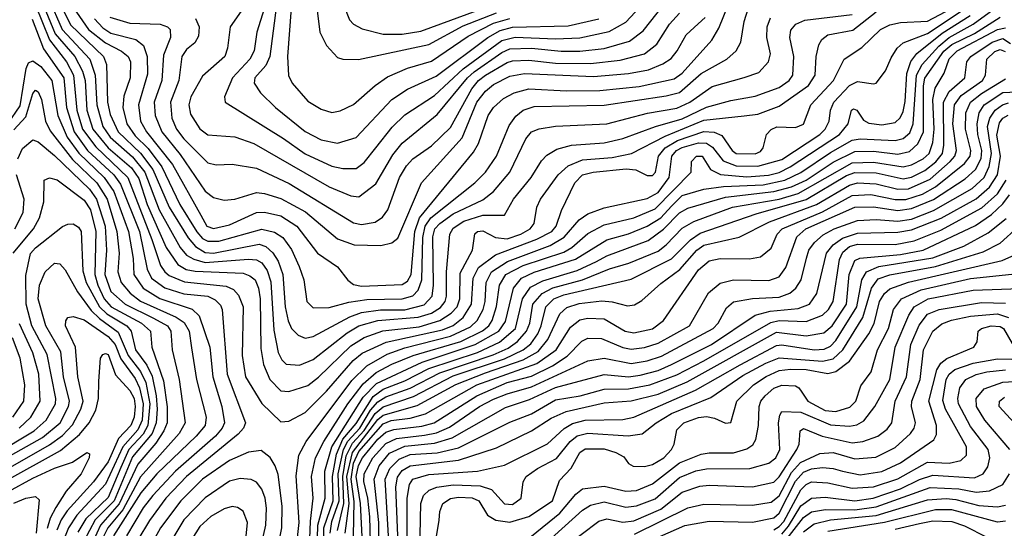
# Model space of a CAD drawing. Extents: x 997028 to 1115134, y 536408 to 618974.
# Tile 306 of 473: x 1024706 to 1028360, y 601173 to 603061. Entities that reach past the tile are written whole.
import ezdxf

# ---------------------------------------------------------------- set-up
doc = ezdxf.new("R2010")
doc.units = 0

msp = doc.modelspace()

# ---------------------------------------------------------------- linework, layer by layer
at = {"layer": '0CON10XD'}
for points in [[(1024819.2, 603195), (1024895, 603042.6), (1025017, 602925), (1025028.1, 602895), (1025032.2, 602755), (1025041.4, 602708.6), (1025072, 602645), (1025155, 602565.3), (1025200.8, 602505), (1025260.4, 602365), (1025331.2, 602251.2), (1025358.6, 602218.6), (1025395, 602197.4), (1025425, 602194.9), (1025595, 602228.2), (1025619.4, 602219.4), (1025645.9, 602195.9), (1025665.1, 602165.1), (1025682.5, 602115), (1025690.8, 601995), (1025702.9, 601942.9), (1025715.3, 601915), (1025739.5, 601889.5), (1025765, 601879.3), (1025795, 601885.2), (1025931.5, 601958.5), (1025975, 601974), (1026045, 601984.5), (1026135.7, 601984.3), (1026206.8, 602003.2), (1026236.4, 602035), (1026242, 602075), (1026239.1, 602255), (1026246.5, 602285), (1026264.8, 602305), (1026315, 602340.3), (1026425, 602392.8), (1026465, 602423.8), (1026525, 602494.7), (1026585, 602618.8), (1026605.6, 602644.4), (1026634, 602656), (1026694.5, 602665.5), (1026885, 602674.8), (1027036.3, 602713.7), (1027145, 602732.7), (1027193, 602755), (1027276.5, 602813.5), (1027395, 602846.1)], [(1025887.8, 603167.8), (1025930.4, 603060.4), (1025945, 603044.7), (1025976.6, 603026.6), (1026055, 603007.8), (1026125, 603007.8), (1026195, 603019.1), (1026440.8, 603109.2)], [(1024785.5, 603135.5), (1024838.5, 603008.5), (1024910.6, 602925), (1024939.5, 602869.5), (1024949.4, 602835), (1024955.9, 602725), (1024977.8, 602655), (1025035, 602586), (1025120.7, 602510.7), (1025148.4, 602471.6), (1025179.1, 602375), (1025249.4, 602215), (1025292.8, 602152.8), (1025324, 602134), (1025357, 602127), (1025535, 602119.7), (1025560.7, 602110.7), (1025579.5, 602095), (1025592.5, 602065), (1025598.3, 602025), (1025600.7, 601840.7), (1025610.8, 601780.8), (1025633.9, 601725), (1025675, 601683.9), (1025705, 601680.9), (1025775, 601703.1), (1025815, 601733.6), (1025935, 601850.1), (1025985, 601881.4), (1026054.4, 601905.6), (1026189, 601921), (1026265.4, 601944.6), (1026307.8, 601972.2), (1026329.6, 601995), (1026339.2, 602025), (1026340.4, 602119.6), (1026386.2, 602205), (1026395, 602266.4), (1026405, 602275.3), (1026425, 602277.5), (1026472.5, 602252.5), (1026515, 602247.9), (1026565.4, 602264.6), (1026600.7, 602285), (1026615.2, 602305), (1026625.7, 602365), (1026638.4, 602395), (1026704.4, 602485.6), (1026741, 602519), (1026795, 602540.4), (1026905, 602549.4), (1026976, 602564), (1027101, 602629), (1027245, 602688.3), (1027395, 602704.8), (1027445, 602711), (1027525, 602740.2), (1027633.3, 602816.7), (1027657.8, 602855), (1027661.3, 602925), (1027671.7, 602968.3), (1027682.3, 602987.7), (1027705, 603004.7), (1027797.5, 603022.5), (1027885, 603090.2)], [(1024812.9, 603142.9), (1024864.1, 603025), (1024966.2, 602915), (1024986.6, 602855), (1024992.3, 602745), (1025014.5, 602665), (1025042.2, 602625), (1025125, 602551.6), (1025171.2, 602495), (1025224.3, 602355), (1025301.4, 602215), (1025325, 602187.2), (1025352.1, 602172.1), (1025395, 602159.5), (1025555, 602172), (1025585, 602169.4), (1025605, 602158.3), (1025625, 602130.3), (1025637.9, 602087.9), (1025648.8, 601908.8), (1025665.4, 601825.4), (1025678.5, 601798.5), (1025695, 601782.7), (1025745, 601778.2), (1025795, 601799.2), (1025921.6, 601898.4), (1025965, 601925.1), (1026035.6, 601944.4), (1026185, 601956.5), (1026235, 601971.3), (1026267.7, 601992.3), (1026284.6, 602015), (1026290, 602035), (1026290.1, 602125), (1026303, 602265), (1026315, 602287), (1026355, 602313.8), (1026425, 602335.9), (1026505, 602335.6), (1026538.9, 602395), (1026603.8, 602475), (1026642.3, 602537.7), (1026662.3, 602557.7), (1026699.9, 602580.1), (1026754.5, 602595.5), (1026875.4, 602604.6), (1026945, 602619.8), (1027065.3, 602664.7), (1027165, 602693.2), (1027255, 602736.1), (1027345, 602761.2), (1027435, 602777.8), (1027525, 602808.8), (1027562.1, 602835), (1027574.8, 602855.2), (1027578.4, 602925), (1027564.3, 602995), (1027567.3, 603022.7), (1027586.1, 603045), (1027619.6, 603059.6), (1027795, 603079.9)], [(1025620.8, 603125), (1025586.7, 603015), (1025576.9, 602945), (1025560.2, 602915), (1025496.2, 602845), (1025466.7, 602775), (1025468.6, 602755), (1025685, 602620.4), (1025765, 602563), (1025865, 602516.8), (1025905, 602508.4), (1025955, 602508.9), (1025985, 602531.4), (1026028.1, 602585), (1026088.4, 602661.6), (1026135, 602708.2), (1026245, 602779.5), (1026351.6, 602878.4), (1026495, 602983.6), (1026545, 602995.9), (1026695, 602990.5), (1026785, 602994.1), (1026893.3, 603016.7), (1026955, 603052.5), (1027023.1, 603125)], [(1024765, 603115.6), (1024816.9, 602986.9), (1024879.4, 602905), (1024905.9, 602855), (1024918.4, 602725), (1024939, 602655), (1024988.6, 602588.6), (1025107.7, 602475), (1025196.9, 602245), (1025228.9, 602148.9), (1025244.4, 602125), (1025261.5, 602111.5), (1025317.6, 602087.6), (1025472.3, 602072.3), (1025499.2, 602059.2), (1025518.8, 602038.8), (1025535.2, 601995), (1025532, 601815), (1025544, 601735), (1025605, 601636.1), (1025675, 601567.7), (1025705, 601571.3), (1025765, 601602.9), (1025845, 601682), (1025944.1, 601795.9), (1025977.3, 601822.7), (1026066.3, 601863.7), (1026275, 601909.4), (1026315, 601925.8), (1026351.8, 601955), (1026383.4, 602005), (1026388.8, 602101.2), (1026409.1, 602140.9), (1026472.1, 602187.9), (1026625, 602246.2), (1026681, 602275), (1026697, 602295), (1026717.3, 602352.7), (1026765.7, 602455), (1026795, 602484.8), (1026834, 602495), (1026957.3, 602507.3), (1026993.2, 602503.2), (1027035, 602482.9), (1027055, 602482.8), (1027065.7, 602495), (1027077.2, 602555), (1027101.7, 602585), (1027147.6, 602612.4), (1027245, 602646.1), (1027283.5, 602643.5), (1027311.8, 602631.8), (1027350.6, 602575), (1027365, 602564.5), (1027435, 602563), (1027455, 602572.2), (1027465.4, 602585), (1027477.1, 602635), (1027495, 602653.3), (1027516, 602664), (1027585, 602660.8), (1027615, 602673.1), (1027642.2, 602745), (1027726.3, 602835), (1027765.2, 602914.8), (1027831.9, 602958.1), (1027900, 603025), (1027935, 603042), (1027975, 603051), (1028075, 603055.6), (1028185, 603114.3)], [(1024905.9, 603105), (1024962, 603025), (1025025, 602975.3), (1025084.4, 602944.4), (1025109, 602925), (1025117.2, 602905), (1025116.3, 602845), (1025092.4, 602777.6), (1025089.6, 602735), (1025103.9, 602675), (1025135, 602630.2), (1025182.8, 602582.8), (1025233.5, 602515), (1025300.6, 602375), (1025363.3, 602273.3), (1025385, 602249), (1025405, 602238.5), (1025445, 602239.4), (1025605, 602283.7), (1025651.8, 602271.8), (1025682.4, 602252.4), (1025715, 602208), (1025743.2, 602145), (1025760.2, 602095), (1025772, 602015), (1025795, 601991.3), (1025855, 601992.2), (1025927.2, 602012.8), (1025995, 602022.8), (1026125, 602024.4), (1026165, 602036.1), (1026185, 602057.2), (1026198.3, 602095), (1026202.5, 602252.5), (1026211.4, 602295), (1026232.1, 602325), (1026395.8, 602455), (1026435.4, 602494.6), (1026475.2, 602555), (1026522.2, 602667.8), (1026547.6, 602702.4), (1026574.7, 602725), (1026615, 602739.4), (1026875, 602743.5), (1027105, 602778.1), (1027155, 602790.9), (1027235, 602861.6), (1027330.8, 602915), (1027364.6, 602945), (1027382.2, 602977.8), (1027394.3, 603055), (1027410.5, 603105)], [(1024984.4, 603064.4), (1025015, 603031.1), (1025045, 603011.5), (1025137.2, 602987.2), (1025165.2, 602965.2), (1025179.7, 602925), (1025181.1, 602858.9), (1025147.7, 602745), (1025154.6, 602685), (1025176.6, 602645), (1025273.4, 602523.4), (1025378.1, 602335), (1025400.9, 602295), (1025425, 602285.6), (1025485, 602299.6), (1025585.1, 602344.9), (1025615, 602346.5), (1025675, 602332.6), (1025734.9, 602294.9), (1025811.2, 602195), (1025885, 602144.2), (1025923.9, 602093.9), (1025945, 602077.9), (1025975, 602072.2), (1026125, 602077.8), (1026145, 602090), (1026159.1, 602115), (1026172.1, 602275), (1026189.4, 602325), (1026390.2, 602569.8), (1026408.2, 602601.8), (1026445, 602705.4), (1026465, 602735.3), (1026501.1, 602768.9), (1026540.7, 602789.3), (1026595, 602804.5), (1026735, 602797.4), (1026858.6, 602798.6), (1027005, 602813.7), (1027135, 602842.2), (1027165, 602862.7), (1027275, 602984.6), (1027300.9, 603029.1), (1027335, 603115.2)], [(1025536.9, 603105), (1025486.9, 603035), (1025477.9, 602955), (1025467.5, 602925), (1025385, 602851.2), (1025341, 602775), (1025334, 602745), (1025340.3, 602710.3), (1025375, 602656), (1025405, 602633.2), (1025504.2, 602625.8), (1025575, 602601.9), (1025855, 602441), (1025935, 602407.6), (1025965, 602403.1), (1026028, 602452), (1026090.9, 602559.1), (1026125, 602603.3), (1026255, 602709.3), (1026368, 602845), (1026393, 602867), (1026495, 602939.4), (1026525, 602953.3), (1026605, 602954.9), (1026715, 602943.7), (1026785, 602944.1), (1026875, 602954.3), (1026968.6, 602981.4), (1027019.8, 603020.2), (1027095.2, 603115)], [(1025659.7, 603115), (1025634.6, 602925), (1025619.1, 602890.9), (1025578.3, 602845), (1025576.6, 602825), (1025599.4, 602789.4), (1025656, 602735), (1025765, 602645.7), (1025825, 602615.7), (1025885, 602603.2), (1025955, 602624.2), (1026087.1, 602765), (1026145, 602802.9), (1026251.4, 602851.4), (1026443.4, 602995), (1026488.6, 603021.4), (1026535, 603032.9), (1026742.1, 603037.9), (1026855, 603064.5)], [(1025713.5, 603103.5), (1025699.5, 602925), (1025703.6, 602853.6), (1025716.9, 602825), (1025775, 602758.8), (1025825, 602728.9), (1025865, 602716.9), (1025895, 602722.5), (1025945, 602746.8), (1026025, 602817.1), (1026071.3, 602848.7), (1026145, 602881.7), (1026235, 602907.2), (1026370.4, 602999.6), (1026465, 603048.7), (1026525, 603065.5)], [(1025732.8, 601092.8), (1025743.7, 601195), (1025732.6, 601367.4), (1025741.9, 601445), (1025769, 601495), (1025938.2, 601721.8), (1025994.1, 601775.9), (1026070, 601820), (1026135, 601843.4), (1026305, 601886.4), (1026379.5, 601920.5), (1026404, 601945), (1026425.6, 601985), (1026433.3, 602015), (1026437.4, 602085), (1026457.3, 602125), (1026516.1, 602163.9), (1026675, 602222.3), (1026726.5, 602253.5), (1026782.2, 602317.8), (1026815, 602340.7), (1026875, 602362.1), (1027035, 602396.9), (1027075, 602419.1), (1027116.9, 602475), (1027126.5, 602555), (1027143.5, 602575), (1027165, 602586.4), (1027225, 602603.6), (1027255, 602602.4), (1027277.4, 602587.4), (1027316.6, 602536.6), (1027365, 602518.6), (1027445, 602517.7), (1027535, 602541.7), (1027675, 602634.9), (1027695.5, 602654.5), (1027710.5, 602685), (1027715.6, 602725), (1027727.4, 602755), (1027785, 602817.1), (1027815, 602831.6), (1027875, 602822.5), (1027885, 602826), (1027919.1, 602870.9), (1027940.7, 602919.3), (1027962.5, 602955), (1027984.9, 602975.1), (1028075, 603010.3), (1028218.6, 603105)], [(1025807.4, 600995), (1025812, 601185), (1025840.1, 601285), (1025838, 601385), (1025864.7, 601475), (1025980.7, 601659.3), (1026029.7, 601710.3), (1026200.3, 601789.7), (1026396, 601855), (1026484, 601905), (1026509.1, 601940.9), (1026538.4, 602065), (1026568.7, 602101.3), (1026615, 602123.4), (1026768.3, 602171.7), (1026885, 602243.6), (1026965, 602266.5), (1027035, 602295.1), (1027085, 602326.1), (1027125, 602368.4), (1027165, 602408.2), (1027245, 602431.4), (1027318.3, 602441.7), (1027465, 602448), (1027545.1, 602464.9), (1027605, 602493.6), (1027715, 602568.2), (1027795, 602614), (1027825, 602618.5), (1027955, 602612.6), (1027985, 602619.7), (1028009.3, 602640.7), (1028022.1, 602675), (1028034.4, 602855.6), (1028055.8, 602894.2), (1028116.7, 602963.3), (1028155, 602994.8), (1028245, 603044.5), (1028345, 603118.1)], [(1025809.1, 603105), (1025819.6, 603015), (1025845, 602965.7), (1025885, 602920.6), (1025905, 602914.5), (1025963.1, 602913.1), (1026225, 602968.8), (1026351.4, 603038.6), (1026475, 603086.2)], [(1024752.6, 603062.6), (1024795, 602952.6), (1024870.2, 602845), (1024880.4, 602735), (1024908.2, 602645), (1024957.8, 602575), (1025055.1, 602485), (1025080.3, 602450.3), (1025150.3, 602275), (1025179.4, 602135), (1025195, 602102.1), (1025245.1, 602065.1), (1025315, 602044), (1025405, 602034.9), (1025431.7, 602021.7), (1025451.2, 602001.2), (1025457, 601985), (1025475.7, 601745), (1025543.8, 601565), (1025536.8, 601545), (1025517.5, 601522.5), (1025325.2, 601365), (1025249.1, 601285), (1025187.8, 601202.2), (1025145, 601130)], [(1025041, 603071), (1025115, 603048.4), (1025227.1, 603045), (1025255, 603035.2), (1025264.7, 603025), (1025266, 602995), (1025240.1, 602929.9), (1025234.2, 602835.8), (1025205.4, 602755), (1025209, 602705), (1025233.4, 602645), (1025301.2, 602561.2), (1025395, 602424.1), (1025425, 602400.6), (1025465, 602391.4), (1025505, 602394.7), (1025585, 602419.3), (1025615, 602416.5), (1025675, 602397.7), (1025767.4, 602347.4), (1025885, 602248.2), (1025948, 602225), (1026046.7, 602223.3), (1026086.7, 602233.3), (1026109.9, 602250.1), (1026196.9, 602455), (1026348, 602622), (1026403.2, 602755), (1026435, 602795.6), (1026465, 602820.5), (1026525, 602851.3), (1026578.9, 602861.1), (1026835, 602849.9), (1026965, 602861), (1027039.5, 602875), (1027093.2, 602896.8), (1027123.3, 602916.7), (1027146.2, 602945), (1027179.4, 603005), (1027223.8, 603046.2), (1027250.2, 603069.8)], [(1025358.5, 603065), (1025372.6, 603035), (1025369.8, 603000.2), (1025356.2, 602975), (1025325, 602950.7), (1025307.4, 602925), (1025296.5, 602835), (1025266.1, 602755), (1025270.8, 602695), (1025288.1, 602655), (1025315, 602618.7), (1025405, 602530), (1025435, 602522.2), (1025495, 602525.4), (1025585, 602509.5), (1025706.8, 602453.2), (1025945, 602307), (1025975, 602300.5), (1026025, 602310), (1026052.2, 602327.8), (1026071.8, 602355), (1026115.9, 602475), (1026141.6, 602518.4), (1026165.4, 602544.6), (1026235, 602592.8), (1026305, 602661.2), (1026384.6, 602805), (1026408.3, 602835), (1026434.8, 602855), (1026515, 602902.5), (1026535, 602908.2), (1026595, 602911.1), (1026695, 602899.2), (1026825, 602898), (1026935, 602910.5), (1027025.1, 602934.9), (1027070.3, 602969.7), (1027117.2, 603045), (1027154.2, 603085.8)], [(1025778.5, 601005), (1025785, 601200), (1025795.1, 601285), (1025788.9, 601365), (1025804, 601435), (1025834.3, 601495), (1025923.7, 601635), (1025980.4, 601709.6), (1026029.1, 601750.9), (1026087.8, 601782.2), (1026165.9, 601814.1), (1026343, 601867), (1026424.2, 601905.8), (1026447.1, 601925), (1026459.1, 601945), (1026476, 601996), (1026486.4, 602075), (1026510, 602115), (1026575, 602148.6), (1026725, 602197.6), (1026755.2, 602215), (1026815, 602267.4), (1026875, 602300.1), (1026985.2, 602325.2), (1027065, 602358.5), (1027197.5, 602495), (1027199.5, 602535), (1027217.5, 602555), (1027238.8, 602555), (1027269.3, 602505), (1027306.7, 602486.7), (1027405, 602477.8), (1027485, 602484.4), (1027525, 602494.3), (1027565, 602514.4), (1027748.4, 602635), (1027780.6, 602675), (1027793.4, 602725), (1027799.8, 602730.2), (1027813.1, 602725), (1027837.6, 602687.6), (1027857.2, 602677.2), (1027905, 602670.9), (1027955, 602679.3), (1027973.8, 602696.2), (1027985, 602720), (1027992.7, 602757.3), (1027998.8, 602861.2), (1028013.5, 602906.5), (1028036, 602936), (1028129.4, 603010.6), (1028233.2, 603076.8)], [(1025835.8, 601095.8), (1025835.4, 601175), (1025869.4, 601275), (1025866.5, 601365), (1025881.8, 601448.2), (1025905.9, 601504.1), (1025955, 601562.2), (1026017.7, 601662.3), (1026055, 601690.1), (1026135, 601720.3), (1026224.2, 601765.8), (1026405, 601825.9), (1026486.6, 601863.4), (1026545.6, 601915), (1026572.7, 602025), (1026602.2, 602067.8), (1026647.9, 602092.1), (1026775, 602130.5), (1026846.2, 602163.8), (1026885, 602184.6), (1027038.9, 602241.1), (1027095, 602283.1), (1027155, 602343.6), (1027185, 602361.3), (1027325, 602402.4), (1027505, 602422.8), (1027569.7, 602440.3), (1027625, 602464.9), (1027725, 602532.5), (1027805, 602571.8), (1027875, 602572.6), (1027965, 602561.7), (1028008.7, 602571.3), (1028039.7, 602600.3), (1028060.2, 602645), (1028059.7, 602815), (1028065, 602844.2), (1028135.9, 602944.1), (1028165, 602969.3), (1028249.9, 603010.1), (1028345, 603070.1)], [(1027395, 602846.1), (1027449.5, 602865), (1027485.3, 602905), (1027491.8, 602935), (1027479, 602995), (1027480, 603035), (1027492.2, 603067.8)], [(1025858.7, 601155), (1025865, 601198.1), (1025891.8, 601275), (1025888.5, 601375), (1025907.8, 601465), (1025924.1, 601495.9), (1025968.2, 601545), (1026008.3, 601611.7), (1026035, 601643.1), (1026065, 601661.3), (1026155, 601692.9), (1026265, 601750.2), (1026462.9, 601817.1), (1026518.4, 601841.6), (1026553, 601867), (1026586.8, 601905), (1026599, 601935), (1026611, 602005), (1026645.2, 602045), (1026685, 602065.9), (1026794.6, 602095.4), (1026895, 602136.7), (1026966.8, 602156.8), (1027075, 602201.7), (1027105.1, 602224.9), (1027165, 602287.8), (1027207.8, 602312.2), (1027350.9, 602365), (1027525, 602395.1), (1027595, 602415.7), (1027795, 602529.2), (1027875, 602532.8), (1027985, 602514.7), (1028015, 602522.6), (1028059.2, 602545), (1028081.6, 602565), (1028095.1, 602605), (1028099.7, 602655), (1028095.3, 602764.7), (1028103.3, 602806.7), (1028137.1, 602862.9), (1028155, 602915.6), (1028185.6, 602945), (1028335, 603024.5), (1028365, 603030.6)], [(1025885.5, 601165), (1025909.5, 601265), (1025904.9, 601365), (1025918, 601442), (1025941.3, 601488.7), (1025984.2, 601535.8), (1026025, 601598.7), (1026055, 601624.3), (1026167.9, 601662.1), (1026315, 601738.5), (1026505, 601802.7), (1026574.8, 601835), (1026602.4, 601857.6), (1026628.8, 601895), (1026641.9, 601925), (1026658.6, 601995), (1026688, 602025), (1026725, 602039.3), (1026975, 602097.8), (1027125, 602173.3), (1027196.1, 602243.9), (1027230.9, 602269.1), (1027439.8, 602340.2), (1027625, 602393.5), (1027775, 602482.4), (1027805, 602494.3), (1027885, 602493.1), (1027985, 602470), (1028015, 602476.2), (1028065, 602500.7), (1028106.4, 602533.6), (1028130.2, 602565), (1028135.1, 602595), (1028134.6, 602755.4), (1028155.5, 602794.5), (1028212.9, 602845), (1028221.4, 602905), (1028236, 602925), (1028315, 602978.3), (1028355, 602990.8), (1028383.1, 602973.1)], [(1025914.5, 601155), (1025928.3, 601265), (1025920.8, 601365), (1025941.2, 601455), (1026035, 601576.8), (1026055, 601593.2), (1026180.9, 601629.1), (1026325, 601707.2), (1026435, 601750.4), (1026575, 601797.8), (1026630.5, 601829.5), (1026666.4, 601873.6), (1026711, 601969), (1026737, 601993), (1026782.7, 602007.3), (1026866.9, 602016.9), (1026904.3, 602014.3), (1026961.6, 601998.4), (1026987.6, 602002.4), (1027015, 602018.2), (1027085, 602081.2), (1027156.2, 602133.8), (1027219.3, 602205), (1027245, 602224.3), (1027376.3, 602253.7), (1027488.8, 602311.2), (1027663.6, 602375), (1027785, 602446.8), (1027815, 602455.5), (1027885, 602452.3), (1027965, 602431.6), (1028005, 602433.8), (1028085, 602469.1), (1028158.5, 602535), (1028176.3, 602555), (1028182.4, 602575), (1028168.9, 602675), (1028174.8, 602745.3), (1028200.3, 602779.7), (1028279.2, 602835), (1028289.9, 602855), (1028295.5, 602915), (1028325, 602943.3), (1028345, 602950), (1028363.6, 602943.6)], [(1024662.3, 602675), (1024708.6, 602741.4), (1024729.7, 602880.3), (1024739.3, 602900.7), (1024755, 602908.1), (1024785, 602887.3), (1024825.9, 602835), (1024847.4, 602705), (1024882.7, 602625), (1024925.1, 602565.1), (1025019.4, 602475), (1025055, 602423.3), (1025109.9, 602275), (1025127.6, 602175), (1025130.1, 602115), (1025165, 602063.9), (1025225.7, 602025.7), (1025346.2, 601986.2), (1025372.2, 601962.2), (1025412, 601845), (1025422.9, 601735), (1025455.8, 601625), (1025465.9, 601565), (1025457.9, 601545), (1025433, 601515), (1025284.5, 601385.5), (1025199.7, 601295), (1025165, 601249.2), (1025103, 601145)], [(1025944.8, 601145), (1025947.6, 601272.4), (1025936.6, 601355), (1025945.3, 601414.7), (1025965, 601458.2), (1026055, 601560.6), (1026085, 601572.6), (1026155, 601581.4), (1026211.9, 601598.1), (1026403.1, 601705), (1026625.3, 601784.7), (1026696.7, 601835), (1026749.8, 601920.2), (1026785, 601947.1), (1026815, 601953.5), (1026875, 601950.9), (1026952.5, 601905), (1026985, 601898.7), (1027055, 601913.4), (1027095.3, 601945), (1027225, 602132.2), (1027265, 602166.1), (1027305, 602175.2), (1027415, 602173.5), (1027455, 602180.7), (1027495, 602212.7), (1027517, 602265), (1027535.7, 602285), (1027685, 602348.1), (1027795, 602408), (1027865, 602411.6), (1027955, 602394.1), (1027995, 602393.6), (1028056, 602414), (1028105, 602440.5), (1028212.5, 602527.5), (1028233.5, 602555), (1028235.3, 602575), (1028215.8, 602655), (1028216.9, 602715), (1028234.6, 602755), (1028275, 602787), (1028365, 602841.5)], [(1024685, 602652.7), (1024729.1, 602700.9), (1024755, 602787.1), (1024765, 602799.6), (1024775, 602793.8), (1024786.6, 602765), (1024802.4, 602685), (1024818.8, 602648.8), (1024902.4, 602542.4), (1024992, 602455), (1025031.1, 602395), (1025067.1, 602275), (1025075.7, 602195), (1025070, 602125), (1025083, 602085), (1025115.9, 602045.9), (1025155, 602016.4), (1025286.7, 601956.7), (1025316.8, 601936.8), (1025334.6, 601905), (1025343.5, 601843.5), (1025362.8, 601725), (1025398.1, 601585), (1025394.8, 601555), (1025361.1, 601515), (1025215.4, 601375), (1025155.6, 601305), (1025054.9, 601145)], [(1025984.5, 600995), (1025971.2, 601265), (1025954.5, 601365), (1025963.9, 601406.1), (1025978.2, 601435), (1026035, 601503.9), (1026065, 601529.9), (1026095, 601539.7), (1026198.1, 601551.9), (1026244.3, 601565), (1026402.7, 601665), (1026515, 601713.9), (1026605, 601738.1), (1026683.5, 601776.5), (1026737.6, 601812.4), (1026791.9, 601868.1), (1026815, 601878.9), (1026865, 601877.5), (1026944.2, 601844.2), (1026975, 601838.3), (1027025, 601843.8), (1027075, 601860.4), (1027191.4, 601925), (1027262.5, 602047.5), (1027305, 602083.2), (1027355, 602094.8), (1027486.5, 602093.5), (1027525, 602106.2), (1027549.1, 602140.9), (1027590.4, 602255), (1027623.8, 602285), (1027805, 602364.9), (1027875, 602366), (1027965, 602353.1), (1028015, 602359.7), (1028096.7, 602393.3), (1028215, 602470.7), (1028253.7, 602505), (1028274.6, 602545.4), (1028276.7, 602575), (1028262.1, 602635), (1028259.6, 602675), (1028267.1, 602715), (1028284.9, 602745.1), (1028355, 602791), (1028535, 602799)], [(1026013.1, 600935), (1026005.2, 601215), (1025998.3, 601285), (1025982.7, 601347.3), (1025984.2, 601375), (1026016.1, 601435), (1026065, 601488.4), (1026105, 601505.8), (1026208.4, 601518.4), (1026252.5, 601527.5), (1026301.2, 601548.8), (1026413, 601625), (1026465, 601652), (1026515, 601672.7), (1026605, 601697.8), (1026814.4, 601795), (1026875, 601804.8), (1026975, 601784.9), (1027035, 601794.9), (1027087.9, 601812.1), (1027279.8, 601915), (1027297.7, 601935), (1027328.8, 601991.2), (1027355, 602013.2), (1027425, 602025.8), (1027525, 602031.2), (1027564.3, 602045.7), (1027586.8, 602065), (1027606, 602095), (1027626, 602176), (1027634.9, 602205.1), (1027656, 602234), (1027687.8, 602262.2), (1027729.2, 602285), (1027815, 602315.9), (1027885, 602319.5), (1027965, 602313.3), (1028015, 602321.2), (1028097.4, 602352.6), (1028240.5, 602435), (1028284.9, 602475), (1028303.6, 602516.4), (1028312.1, 602565), (1028297.8, 602665), (1028305.8, 602695), (1028326.4, 602725), (1028353.5, 602745), (1028375, 602752.2)], [(1026037.5, 601005), (1026038.9, 601195), (1026021.8, 601355), (1026039.8, 601405), (1026078.4, 601451.6), (1026135, 601478.5), (1026245, 601488.8), (1026311.5, 601508.5), (1026508.7, 601621.3), (1026598.4, 601651.6), (1026695, 601695.1), (1026875, 601743.4), (1026965, 601735.6), (1027008.8, 601741.2), (1027075, 601759.4), (1027125, 601781.1), (1027273, 601855), (1027436, 601964), (1027491.5, 601978.5), (1027595, 601988.4), (1027637.6, 602005), (1027664.4, 602045), (1027700.5, 602195), (1027724.8, 602225), (1027760, 602250), (1027815, 602269.2), (1027965, 602272.3), (1028015, 602280.9), (1028125.5, 602324.5), (1028255, 602396.5), (1028305, 602439.4), (1028334.3, 602485), (1028345.4, 602555), (1028332.4, 602632.4), (1028341.8, 602678.2), (1028355, 602695.1), (1028373.8, 602706.2)], [(1024699.6, 602545), (1024716.7, 602583.3), (1024755, 602614.7), (1024775, 602608), (1024835, 602557), (1024965, 602432.4), (1024991.7, 602395), (1025023.8, 602295), (1025027.8, 602205), (1025022.5, 602115), (1025045, 602051.9), (1025098, 602005), (1025203.1, 601953.1), (1025254.8, 601925), (1025267.7, 601905), (1025271.5, 601835), (1025297.7, 601725), (1025320.9, 601565), (1025297.7, 601525), (1025155, 601363.6), (1025088.5, 601241.5), (1025033.9, 601175), (1025014, 601135)], [(1024682.5, 602195), (1024757.9, 602285), (1024779.4, 602325), (1024796.2, 602385), (1024797.5, 602465), (1024816.4, 602473.6), (1024845, 602467.1), (1024945, 602391.5), (1024969, 602355), (1024988.4, 602275), (1024985.3, 602115), (1024995.8, 602075), (1025019.2, 602025), (1025045.7, 601995), (1025158.3, 601935), (1025191.5, 601905), (1025197.1, 601845), (1025240.3, 601720.3), (1025253.5, 601623.5), (1025253.5, 601565), (1025241, 601535), (1025211, 601489), (1025145, 601411.3), (1025075.7, 601264.3), (1025006.6, 601185), (1024978.6, 601125)], [(1024688.7, 602285), (1024719.4, 602345), (1024722.4, 602395), (1024694.9, 602484.9)], [(1026074.7, 601145), (1026063, 601355), (1026080.1, 601395), (1026115, 601430.2), (1026155, 601446.4), (1026255, 601453.6), (1026335, 601472.3), (1026525, 601567.1), (1026605, 601598.5), (1026695, 601649.5), (1026785.5, 601664.5), (1026875, 601690.1), (1026965, 601690.4), (1027044.9, 601705.1), (1027145, 601743.1), (1027245.2, 601795.2), (1027493.4, 601936.6), (1027525, 601944.1), (1027625, 601941), (1027685.3, 601964.7), (1027707.6, 601985), (1027725, 602014.6), (1027748.5, 602171.5), (1027761.3, 602198.7), (1027785, 602219.2), (1027815, 602227.6), (1027955, 602226.9), (1028025, 602240.3), (1028125, 602280.1), (1028276.8, 602363.2), (1028335, 602415.1), (1028366.4, 602465)], [(1026678.6, 601581.4), (1026733.8, 601606.2), (1026875, 601638.8), (1026975, 601646.1), (1027075, 601671.1), (1027182.7, 601717.3), (1027515, 601900.5), (1027625, 601887), (1027690.9, 601899.1), (1027721.4, 601925), (1027773.9, 602005), (1027783.7, 602115), (1027805, 602166.8), (1027824.3, 602175.7), (1027975, 602189), (1028059.2, 602205), (1028252.8, 602297.2), (1028312.6, 602337.4), (1028355, 602377), (1028379.3, 602410.7)], [(1027379.6, 601780.4), (1027515, 601852.2), (1027535, 601853.9), (1027654.6, 601835.4), (1027691.5, 601838.5), (1027715, 601848.6), (1027735, 601870.7), (1027813.1, 601995), (1027830.9, 602095), (1027848.8, 602125), (1027894.6, 602145.4), (1028095, 602177.3), (1028209.3, 602220.7), (1028299.8, 602270.2), (1028366.5, 602323.5)], [(1024613, 601447), (1024760.3, 601535), (1024803.9, 601575), (1024838.8, 601635), (1024839.9, 601655), (1024808.8, 601818.8), (1024750.7, 601925), (1024729.9, 602005), (1024728.7, 602111.3), (1024746.8, 602193.2), (1024765, 602214.4), (1024865, 602292.9), (1024885, 602302.1), (1024905, 602302.9), (1024925, 602291.5), (1024934.7, 602274.7), (1024940.7, 602129.3), (1024953.1, 602085), (1025002.2, 601995), (1025029.6, 601969.6), (1025104.2, 601925), (1025120, 601905), (1025135.9, 601835), (1025178.5, 601778.5), (1025197.7, 601737.7), (1025213, 601665), (1025216.2, 601615), (1025212.9, 601565), (1025197.3, 601525), (1025125, 601438.6), (1025057.1, 601275), (1024986, 601204), (1024944.7, 601125)], [(1026189.3, 601029.3), (1026194.3, 601265), (1026205.3, 601294.7), (1026225.9, 601314.1), (1026254.2, 601325.8), (1026315, 601334.7), (1026415, 601331.1), (1026456.5, 601316.5), (1026505, 601263.7), (1026535, 601260.9), (1026567.3, 601285), (1026574.7, 601345), (1026586, 601365), (1026627.3, 601395), (1026697.7, 601432.3), (1026748.7, 601495), (1026775, 601515.7), (1026815, 601526.1), (1026963.6, 601516.4), (1027016.4, 601523.6), (1027068.4, 601565), (1027125, 601599.6), (1027271.5, 601658.5), (1027390, 601740), (1027475, 601785.8), (1027525, 601805.4), (1027685, 601793.7), (1027725, 601801.5), (1027760.3, 601835), (1027834.6, 601955.4), (1027867.2, 602065), (1027891.4, 602098.6), (1027935, 602114.2), (1028105, 602144.6), (1028281, 602199), (1028345, 602231.6), (1028409.7, 602290.3)], [(1026241.4, 601075), (1026263, 601203), (1026265.5, 601235.5), (1026276.2, 601265), (1026305, 601283.5), (1026335, 601288.9), (1026385, 601285.7), (1026409.6, 601275), (1026442, 601222), (1026473.4, 601203.5), (1026525, 601196.1), (1026595, 601217.3), (1026683.8, 601275), (1026709.7, 601350.3), (1026753.3, 601396.7), (1026785, 601454.1), (1026805, 601468.4), (1026875, 601467.5), (1026918.6, 601455), (1026948.1, 601438.1), (1026965, 601413.8), (1026983.3, 601403.3), (1027025, 601402.1), (1027055, 601410.2), (1027096.2, 601435), (1027125.2, 601465), (1027135.2, 601485), (1027145, 601538.9), (1027170.8, 601565), (1027225, 601584), (1027255, 601587.6), (1027285, 601582.4), (1027325, 601562.7), (1027345, 601565.8), (1027367.6, 601645), (1027429.3, 601705), (1027476.5, 601736.5), (1027525, 601758.5), (1027566.6, 601763.4), (1027625, 601762.8), (1027705, 601747.5), (1027735, 601754.5), (1027786.1, 601793.9), (1027857.6, 601895), (1027876.8, 601933.2), (1027897.4, 602015), (1027915, 602044.8), (1027935, 602061.7), (1028005, 602087), (1028352.6, 602167.4), (1028421.4, 602198.6)], [(1024532.2, 601365), (1024790.3, 601509.7), (1024856.5, 601565), (1024886.9, 601625), (1024891.1, 601645), (1024868.9, 601735), (1024858.5, 601828.5), (1024802.9, 601925), (1024774.8, 602025), (1024779.6, 602075), (1024800.8, 602125), (1024835, 602156.7), (1024855, 602155.4), (1024875, 602132.1), (1024920.4, 602050.4), (1024972, 601982), (1025002.2, 601952.2), (1025071.5, 601901.5), (1025108.4, 601815), (1025155.1, 601755.1), (1025174.5, 601714.5), (1025189.4, 601635), (1025182.2, 601555), (1025165, 601522.9), (1025111.5, 601465), (1025081.1, 601398.9), (1025035, 601287.1), (1024951.8, 601208.2), (1024921.4, 601158.6)], [(1026605, 601144), (1026710.8, 601229.2), (1026769.7, 601300.3), (1026795, 601319), (1026875, 601329), (1026955, 601310.9), (1026995, 601313.6), (1027055, 601337.8), (1027155, 601415.9), (1027235, 601448), (1027265, 601453.3), (1027355, 601452.6), (1027405, 601468.1), (1027426.7, 601483.3), (1027437.6, 601502.4), (1027447.9, 601555), (1027449.8, 601625), (1027456.2, 601645), (1027472.1, 601665), (1027505, 601693.2), (1027535, 601703.8), (1027585, 601701.8), (1027598.1, 601695), (1027608.8, 601678.8), (1027630.5, 601645), (1027695, 601610.8), (1027735, 601606.2), (1027786.9, 601623.1), (1027809, 601645), (1027828, 601702), (1027866, 601754), (1027889.7, 601835), (1027930.4, 601915), (1027948.3, 601985), (1027978.7, 602025), (1028051.8, 602058.2), (1028235, 602100.7), (1028435, 602122)], [(1026615, 601078.8), (1026795, 601240.2), (1026825, 601258.8), (1026875, 601270.8), (1026955, 601252), (1026995, 601255.9), (1027065, 601282.2), (1027155, 601361.9), (1027215, 601385.9), (1027255, 601393.8), (1027415.1, 601394.9), (1027486.2, 601415), (1027512.3, 601435), (1027527.2, 601465), (1027522, 601565), (1027526.4, 601593.6), (1027535, 601606.7), (1027605, 601603.7), (1027715, 601556.9), (1027785, 601551.7), (1027812.9, 601557.1), (1027838.4, 601571.6), (1027879.6, 601625), (1027935.2, 601725), (1027954.9, 601845), (1028005.5, 601964.5), (1028026, 601995), (1028077.7, 602025), (1028245, 602056.5), (1028455.3, 602064.7)], [(1026658.8, 601051.2), (1026855, 601199.2), (1026885, 601208.2), (1026945, 601196.2), (1026985, 601200.8), (1027085, 601244.2), (1027165, 601307), (1027230.5, 601329.5), (1027265, 601333.4), (1027425, 601327.4), (1027505, 601344.1), (1027525, 601363.7), (1027590.2, 601465), (1027598.7, 601485), (1027602.7, 601535), (1027615, 601543.8), (1027684.6, 601514.6), (1027795, 601490.1), (1027835, 601495.2), (1027890.8, 601515), (1027925, 601540.5), (1027942.4, 601565), (1027954.8, 601645), (1027996.8, 601735), (1028013.1, 601855), (1028043.5, 601926.5), (1028075, 601967.4), (1028118.1, 601985), (1028275, 602011.2), (1028365, 602008.7)], [(1024610.2, 601365), (1024817.3, 601482.7), (1024865, 601517.4), (1024902.5, 601557.5), (1024933, 601615), (1024941.7, 601645), (1024921.7, 601735), (1024913.2, 601845), (1024876.5, 601925), (1024876.9, 601943.1), (1024884.6, 601955.4), (1024905, 601958.7), (1024945, 601946.5), (1025035, 601885.1), (1025061.1, 601855), (1025082.1, 601802.1)], [(1026988.2, 601151.8), (1027185, 601249.5), (1027245, 601262.5), (1027425, 601258.6), (1027495, 601270.5), (1027525, 601293.5), (1027570.4, 601379.6), (1027603.3, 601416.7), (1027675, 601450.1), (1027725.5, 601455), (1027805, 601430.4), (1027883, 601437), (1027955, 601473.2), (1028012.3, 601525), (1028025.7, 601545), (1028030, 601565), (1028015.8, 601625), (1028016.7, 601645), (1028047.8, 601725), (1028060.6, 601835), (1028095, 601904.6), (1028128.4, 601931.6), (1028163.8, 601946.2), (1028235, 601960.8), (1028335, 601968.8), (1028375.5, 601955.5)], [(1024704.5, 601545), (1024748.2, 601585), (1024782.4, 601645), (1024776.9, 601745), (1024755.1, 601825), (1024705, 601932.3)], [(1027009.3, 601110.7), (1027175, 601183.8), (1027265, 601199.7), (1027425.5, 601195.5), (1027505, 601211.4), (1027525, 601228.6), (1027585, 601347.9), (1027615, 601381.8), (1027645, 601394.2), (1027685, 601398.8), (1027725, 601395.4), (1027759.1, 601385), (1027825, 601371.9), (1027905, 601383.4), (1027975, 601415.5), (1028098.5, 601501.5), (1028108.4, 601521.6), (1028108.8, 601555), (1028079.4, 601645), (1028109.1, 601760.9), (1028124.2, 601785.8), (1028146.2, 601803.8), (1028247.5, 601845), (1028259.5, 601865), (1028263.5, 601905), (1028275.6, 601915), (1028311.2, 601925), (1028345, 601922.6), (1028357.1, 601915), (1028389.4, 601859.4)], [(1024681, 601585), (1024721, 601645), (1024725.8, 601705), (1024707.8, 601805), (1024680, 601880)], [(1025000.4, 601719.6), (1025006, 601805), (1025015, 601818.5), (1025025, 601822.5), (1025035, 601818), (1025062.3, 601742.3), (1025115, 601684.3), (1025130.5, 601655), (1025135.3, 601625), (1025131.1, 601585), (1025119.1, 601555), (1025073.2, 601506.8), (1025035, 601420), (1024980, 601345), (1024882.5, 601237.5), (1024859.8, 601205), (1024843.5, 601166.5)], [(1025082.1, 601802.1), (1025135, 601728.8), (1025150.7, 601695), (1025164.8, 601635), (1025160.8, 601575), (1025145, 601538.4), (1025088.8, 601475), (1025025, 601336.6), (1024918, 601222), (1024887.7, 601175), (1024873, 601137)], [(1026143.4, 600983.4), (1026144.4, 601285), (1026153.2, 601335), (1026165, 601355.2), (1026225, 601373), (1026404.6, 601385.4), (1026505, 601407.2), (1026665, 601486.6), (1026726.9, 601543.1), (1026757.8, 601562.2), (1026805, 601574.7), (1026945, 601577.2), (1026985, 601586.1), (1027213.9, 601686.1), (1027379.6, 601780.4)], [(1027505, 601167), (1027525, 601179.1), (1027541.3, 601198.7), (1027605, 601316.2), (1027625, 601336.1), (1027645, 601344.9), (1027705, 601342.3), (1027795, 601322.3), (1027875, 601327.5), (1027965, 601356.2), (1028075, 601419), (1028155, 601415.1), (1028199.2, 601425), (1028220.2, 601445), (1028219.2, 601475), (1028141.8, 601615), (1028132, 601648), (1028143.7, 601725), (1028155.2, 601745), (1028176.9, 601763.1), (1028245, 601785.5), (1028335, 601801.5), (1028495, 601798.2)], [(1028045.7, 601354.3), (1028095, 601370.4), (1028249.1, 601360.9), (1028281.1, 601375), (1028298.7, 601401.3), (1028306.3, 601435), (1028299.6, 601465), (1028235, 601551), (1028190.2, 601635), (1028187.1, 601655), (1028195.1, 601694.9), (1028217.4, 601725), (1028255, 601743.8), (1028295, 601753.8), (1028365, 601761.1)], [(1024655, 601348.7), (1024857.7, 601462.3), (1024928.2, 601521.8), (1024964.5, 601565), (1024988.2, 601611.8), (1024998.2, 601655), (1025000.4, 601719.6)], [(1028380.7, 601465), (1028287.2, 601575), (1028257, 601625), (1028256, 601655), (1028285, 601690.7), (1028355, 601715.1), (1028525, 601725.3)], [(1028425, 601533.5), (1028341.4, 601625), (1028342.3, 601645), (1028360.5, 601659.5)], [(1026109.7, 601145), (1026102.5, 601327.5), (1026107.8, 601362.2), (1026125, 601387.1), (1026155, 601405.5), (1026334.5, 601425.5), (1026475, 601471.2), (1026605.6, 601534.4), (1026678.6, 601581.4)], [(1024665, 601309.9), (1024755, 601358.8), (1024835, 601396.8), (1024901.6, 601418.4), (1024955, 601454.3), (1024965, 601450), (1024964.4, 601435), (1024934.1, 601375), (1024879.2, 601310.8), (1024839.9, 601250.1), (1024819, 601211), (1024807.7, 601172.3)], [(1025662.5, 601095), (1025678.6, 601175), (1025680.3, 601255), (1025665, 601372.5), (1025654.8, 601404.8), (1025636.1, 601436.1), (1025601.9, 601461.9), (1025555, 601456.2), (1025485, 601424.5), (1025385, 601355.8), (1025303.8, 601275), (1025228.3, 601175), (1025179.1, 601085)], [(1026747.7, 600772.3), (1026817, 600783), (1026871.8, 600808.2), (1026941.9, 600928.1), (1026965, 600952.5), (1026985.9, 600964.1), (1027084.5, 600985.5), (1027175, 601028.5), (1027235, 601047.1), (1027285, 601048.4), (1027405, 601036.1), (1027445, 601043.5), (1027545.4, 601124.6), (1027615, 601213.5), (1027645, 601234.4), (1027696.9, 601243.1), (1027805, 601241.8), (1027885, 601253), (1028085, 601324.7), (1028190.9, 601319.1), (1028255, 601307.2), (1028305, 601311.8), (1028355, 601336.2), (1028379.1, 601375)], [(1025592.1, 601065), (1025619.7, 601185), (1025622, 601248), (1025617.3, 601285), (1025605, 601318.2), (1025585, 601344.6), (1025565, 601354.7), (1025525, 601358.1), (1025485, 601348.4), (1025395, 601286.4), (1025314.8, 601205), (1025243.8, 601085)], [(1027535, 601151.1), (1027559.6, 601180.4), (1027605, 601256.2), (1027645, 601284.9), (1027695, 601288.2), (1027805, 601275.1), (1027873.3, 601285), (1027975, 601320.1), (1028045.7, 601354.3)], [(1024685, 601266.4), (1024728.9, 601285), (1024765, 601290.5), (1024778.2, 601278.2), (1024767.3, 601155)], [(1027615, 601160), (1027655, 601189.1), (1027715.6, 601204.4), (1027885, 601220.7), (1028075, 601278.3), (1028144.1, 601284.1)], [(1028144.1, 601284.1), (1028180.4, 601280.4), (1028265, 601257.2), (1028335, 601253.1), (1028365, 601259.2)], [(1025475, 600663.7), (1025505, 600675.9), (1025526.2, 600693.8), (1025539.6, 600715), (1025544.9, 600745), (1025530.8, 600980.8), (1025551, 601195), (1025535, 601236.2), (1025515, 601250.7), (1025495, 601253.6), (1025465, 601245.3), (1025415, 601216.6), (1025375, 601180), (1025321.2, 601095), (1025293.3, 601005), (1025334.2, 600915), (1025357, 600775), (1025382, 600702), (1025395, 600681.2), (1025415, 600665.4), (1025475, 600663.7)], [(1028365, 601199.4), (1028334.2, 601195.8), (1028165, 601241.3), (1028105, 601241.2), (1027915, 601194.3), (1027705, 601160.5)], [(1027955, 601169.4), (1028045, 601191.1), (1028095, 601200.2), (1028165, 601197.9), (1028212.7, 601182.7), (1028295, 601140)]]:
    msp.add_lwpolyline(points, dxfattribs=at)

doc.saveas('drawing.dxf')
